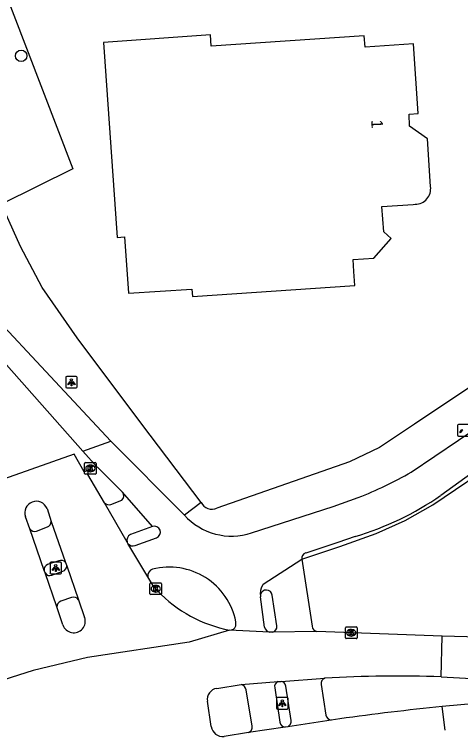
# Model space of a CAD drawing. Extents: x 159689 to 160786, y 387323 to 388339.
# Drawn here: x 160316.1 to 160354.6, y 387473.1 to 387535.3 of the extents above; entities that cross this region are included whole.
import ezdxf

# ---------------------------------------------------------------- set-up
doc = ezdxf.new("R2010")
doc.units = 0
for name, color, linetype in [('IMGEO_Boom', 7, 'Continuous'), ('IMGEO_Fietspad_gesloten', 7, 'Continuous'), ('IMGEO_Fietspad_open', 7, 'Continuous'), ('IMGEO_Groenvoorziening', 7, 'Continuous'), ('IMGEO_Kolk', 7, 'Continuous'), ('IMGEO_Lichtpunt', 7, 'Continuous'), ('IMGEO_Pand', 7, 'Continuous'), ('IMGEO_Pand_nummerreeks', 7, 'Continuous'), ('IMGEO_Rijbaan_lokaal_gesloten', 7, 'Continuous'), ('IMGEO_Rijbaan_lokaal_open', 7, 'Continuous'), ('IMGEO_Verkeerseiland_open', 7, 'Continuous'), ('IMGEO_Voetpad_gesloten', 7, 'Continuous'), ('IMGEO_Voetpad_open', 7, 'Continuous')]:
    doc.layers.add(name, color=color, linetype=linetype)

msp = doc.modelspace()

# ---------------------------------------------------------------- linework, layer by layer
at = {"layer": 'IMGEO_Boom'}
msp.add_circle((160316.722, 387531.744), 0.489, dxfattribs=at)
at = {"layer": 'IMGEO_Fietspad_gesloten'}
for points in [[(160318.043, 387490.788), (160318.975, 387491.151)], [(160319.957, 387488.214), (160318.984, 387487.907)], [(160319.367, 387486.985), (160320.307, 387487.316)], [(160321.056, 387485.067), (160320.134, 387484.732)], [(160336.618, 387473.964), (160336.112, 387477.096)], [(160338.574, 387477.279), (160339.017, 387474.316)]]:
    msp.add_lwpolyline(points, dxfattribs=at)
for centre, radius, start, end in [((160318.822, 387491.616), 0.49, 288.18506, 0.8772), ((160317.874, 387491.237), 0.479, 213.21912, 290.63623), ((160320.155, 387487.769), 0.487, 38.31893, 113.98078), ((160319.288, 387487.397), 0.594, 120.77044, 179.88537), ((160320.15, 387487.79), 0.499, 288.3417, 358.87275), ((160319.179, 387487.397), 0.453, 209.51916, 294.55698), ((160321.228, 387484.566), 0.53, 34.36857, 108.98711), ((160320.286, 387484.259), 0.497, 107.8202, 180.1968), ((160335.471, 387476.944), 0.658, 13.3165, 72.17238), ((160339.011, 387477.383), 0.45, 109.81767, 193.37355), ((160339.489, 387474.364), 0.475, 185.78253, 266.84526), ((160336.167, 387473.861), 0.463, 288.42742, 12.837)]:
    msp.add_arc(centre, radius, start, end, dxfattribs=at)
at = {"layer": 'IMGEO_Fietspad_open'}
for points in [[(160350.333, 387495.871), (160356.441, 387500), (160358.091, 387501.116)], [(160362.069, 387500.353), (160361.546, 387500), (160359.415, 387498.562), (160352.871, 387493.847)], [(160324.452, 387498.542), (160330.784, 387492.151)], [(160325.445, 387494.133), (160323.378, 387496.204)], [(160328.037, 387491.188), (160325.445, 387494.133)], [(160336.577, 387490.625), (160343.612, 387492.898), (160345.773, 387493.676)], [(160326.538, 387489.547), (160328.389, 387490.215)], [(160345.5, 387490.322), (160344.02, 387489.799), (160341.243, 387488.895)], [(160337.35, 387485.315), (160337.363, 387485.701), (160337.43, 387485.887), (160337.578, 387486.216), (160340.904, 387488.352)], [(160337.696, 387482.498), (160337.341, 387485.131)], [(160335.207, 387482.609), (160335.219, 387482.973)]]:
    msp.add_lwpolyline(points, dxfattribs=at)
for centre, radius, start, end in [((160322.972, 387495.807), 0.568, 44.35505, 58.45366), ((160333.076, 387525.888), 34.624, 291.51329, 299.89528), ((160338.076, 387515.315), 26.072, 286.54344, 304.57319), ((160334.86, 387495.866), 5.515, 222.34836, 288.13628), ((160328.198, 387490.696), 0.518, 291.63174, 108.14523), ((160326.33, 387490.033), 0.528, 219.02872, 293.16072), ((160341.371, 387488.438), 0.475, 105.61267, 190.43349), ((160328.217, 387486.929), 0.6, 106.6798, 189.07878), ((160329.475, 387481.822), 5.859, 11.33462, 104.12491), ((160337.837, 387485.199), 0.501, 166.6068, 187.79264), ((160334.702, 387482.773), 0.531, 267.7879, 341.97611), ((160338.266, 387482.626), 0.584, 192.67452, 256.13873)]:
    msp.add_arc(centre, radius, start, end, dxfattribs=at)
at = {"layer": 'IMGEO_Groenvoorziening'}
msp.add_lwpolyline([(160309.976, 387551.092), (160312.063, 387545.673), (160321.179, 387522.015), (160315.033, 387518.967)], dxfattribs=at)
at = {"layer": 'IMGEO_Kolk'}
for p, q in [((160322.257, 387496.685), (160323.109, 387496.685)), ((160322.182, 387495.759), (160322.182, 387496.611)), ((160322.67, 387496.465), (160322.695, 387496.465)), ((160323.183, 387496.611), (160323.183, 387495.759)), ((160323.109, 387495.685), (160322.257, 387495.685)), ((160322.693, 387495.905), (160322.668, 387495.905)), ((160327.819, 387485.386), (160327.819, 387486.238)), ((160327.894, 387486.312), (160328.746, 387486.312)), ((160328.307, 387486.092), (160328.332, 387486.092)), ((160328.82, 387486.238), (160328.82, 387485.386)), ((160328.33, 387485.532), (160328.305, 387485.532)), ((160328.746, 387485.312), (160327.894, 387485.312)), ((160344.664, 387481.592), (160344.664, 387482.444)), ((160344.739, 387482.518), (160345.591, 387482.518)), ((160345.665, 387482.444), (160345.665, 387481.592)), ((160345.175, 387481.738), (160345.15, 387481.738)), ((160345.152, 387482.298), (160345.177, 387482.298)), ((160345.591, 387481.518), (160344.739, 387481.518))]:
    msp.add_line(p, q, dxfattribs=at)
for points in [[(160322.257, 387496.685), (160323.109, 387496.685)], [(160322.182, 387495.759), (160322.182, 387496.611)], [(160322.503, 387496.385), (160322.626, 387496.385), (160322.626, 387496.234), (160322.756, 387496.385), (160322.92, 387496.385), (160322.774, 387496.234), (160322.927, 387495.985), (160322.775, 387495.985), (160322.69, 387496.149), (160322.626, 387496.082), (160322.626, 387495.985), (160322.503, 387495.985), (160322.503, 387496.385)], [(160323.183, 387496.611), (160323.183, 387495.759)], [(160323.109, 387495.685), (160322.257, 387495.685)], [(160327.819, 387485.386), (160327.819, 387486.238)], [(160327.894, 387486.312), (160328.746, 387486.312)], [(160328.82, 387486.238), (160328.82, 387485.386)], [(160328.14, 387486.012), (160328.263, 387486.012), (160328.263, 387485.861), (160328.393, 387486.012), (160328.557, 387486.012), (160328.411, 387485.861), (160328.564, 387485.612), (160328.412, 387485.612), (160328.327, 387485.776), (160328.263, 387485.709), (160328.263, 387485.612), (160328.14, 387485.612), (160328.14, 387486.012)], [(160328.746, 387485.312), (160327.894, 387485.312)], [(160344.664, 387481.592), (160344.664, 387482.444)], [(160344.739, 387482.518), (160345.591, 387482.518)], [(160345.665, 387482.444), (160345.665, 387481.592)], [(160344.985, 387482.218), (160345.108, 387482.218), (160345.108, 387482.067), (160345.238, 387482.218), (160345.402, 387482.218), (160345.256, 387482.067), (160345.409, 387481.818), (160345.257, 387481.818), (160345.172, 387481.982), (160345.108, 387481.915), (160345.108, 387481.818), (160344.985, 387481.818), (160344.985, 387482.218)], [(160345.591, 387481.518), (160344.739, 387481.518)]]:
    msp.add_lwpolyline(points, dxfattribs=at)
for centre, start, end in [((160322.259, 387496.609), 91.55205, 178.44795), ((160322.259, 387496.609), 91.55205, 178.44795), ((160323.107, 387496.609), 1.55205, 88.44795), ((160323.107, 387496.609), 1.55205, 88.44795), ((160322.259, 387495.761), 181.55205, 268.44795), ((160322.259, 387495.761), 181.55205, 268.44795), ((160323.107, 387495.761), 271.55205, 358.44795), ((160323.107, 387495.761), 271.55205, 358.44795), ((160327.896, 387486.236), 91.55205, 178.44795), ((160327.896, 387486.236), 91.55205, 178.44795), ((160328.744, 387486.236), 1.55205, 88.44795), ((160328.744, 387486.236), 1.55205, 88.44795), ((160327.896, 387485.388), 181.55205, 268.44795), ((160327.896, 387485.388), 181.55205, 268.44795), ((160328.744, 387485.388), 271.55205, 358.44795), ((160328.744, 387485.388), 271.55205, 358.44795), ((160344.741, 387482.442), 91.55205, 178.44795), ((160344.741, 387482.442), 91.55205, 178.44795), ((160345.589, 387482.442), 1.55205, 88.44795), ((160345.589, 387482.442), 1.55205, 88.44795), ((160344.741, 387481.594), 181.55205, 268.44795), ((160344.741, 387481.594), 181.55205, 268.44795), ((160345.589, 387481.594), 271.55205, 358.44795), ((160345.589, 387481.594), 271.55205, 358.44795)]:
    msp.add_arc(centre, 0.0765, start, end, dxfattribs=at)
for centre, major_axis, ratio, start_param, end_param in [((160322.669, 387496.185), (-0.387, 0.002), 0.722429, 4.712389, 7.853982), ((160322.694, 387496.185), (-0.39, 0.002), 0.717154, 1.570796, 4.712389), ((160328.306, 387485.812), (-0.387, 0.002), 0.722429, 4.712389, 7.853982), ((160328.331, 387485.812), (-0.39, 0.002), 0.717154, 1.570796, 4.712389), ((160345.151, 387482.018), (-0.387, 0.002), 0.722429, 4.712389, 7.853982), ((160345.176, 387482.018), (-0.39, 0.002), 0.717154, 1.570796, 4.712389)]:
    msp.add_ellipse(centre, major_axis=major_axis, ratio=ratio, start_param=start_param, end_param=end_param, dxfattribs=at)
at = {"layer": 'IMGEO_Lichtpunt'}
for p, q in [((160320.555, 387504.022), (160320.555, 387503.215)), ((160320.555, 387504.022), (160320.555, 387503.215)), ((160321.457, 387504.117), (160320.649, 387504.117)), ((160321.457, 387504.117), (160320.649, 387504.117)), ((160321.551, 387503.215), (160321.551, 387504.022)), ((160321.551, 387503.215), (160321.551, 387504.022)), ((160320.649, 387503.121), (160321.457, 387503.121)), ((160320.649, 387503.121), (160321.457, 387503.121)), ((160354.327, 387499.878), (160354.327, 387499.071)), ((160354.327, 387499.878), (160354.327, 387499.071)), ((160355.229, 387499.973), (160354.421, 387499.973)), ((160355.229, 387499.973), (160354.421, 387499.973)), ((160354.421, 387498.977), (160355.229, 387498.977)), ((160354.421, 387498.977), (160355.229, 387498.977)), ((160319.204, 387488.002), (160319.204, 387487.195)), ((160319.204, 387488.002), (160319.204, 387487.195)), ((160320.106, 387488.097), (160319.298, 387488.097)), ((160320.106, 387488.097), (160319.298, 387488.097)), ((160320.2, 387487.195), (160320.2, 387488.002)), ((160320.2, 387487.195), (160320.2, 387488.002)), ((160319.298, 387487.101), (160320.106, 387487.101)), ((160319.298, 387487.101), (160320.106, 387487.101)), ((160338.728, 387476.347), (160338.728, 387475.54)), ((160338.728, 387476.347), (160338.728, 387475.54)), ((160339.63, 387476.442), (160338.822, 387476.442)), ((160339.63, 387476.442), (160338.822, 387476.442)), ((160339.724, 387475.54), (160339.724, 387476.347)), ((160339.724, 387475.54), (160339.724, 387476.347)), ((160338.822, 387475.446), (160339.63, 387475.446)), ((160338.822, 387475.446), (160339.63, 387475.446))]:
    msp.add_line(p, q, dxfattribs=at)
for points in [[(160320.929, 387503.686), (160320.968, 387503.658), (160320.78, 387503.396), (160320.742, 387503.423), (160320.929, 387503.686)], [(160321.031, 387503.638), (160321.078, 387503.638), (160321.078, 387503.316), (160321.031, 387503.316), (160321.031, 387503.638)], [(160321.141, 387503.658), (160321.179, 387503.685), (160321.366, 387503.423), (160321.327, 387503.395), (160321.141, 387503.658)], [(160354.701, 387499.542), (160354.74, 387499.514), (160354.552, 387499.252), (160354.514, 387499.279), (160354.701, 387499.542)], [(160319.578, 387487.666), (160319.617, 387487.638), (160319.429, 387487.376), (160319.391, 387487.403), (160319.578, 387487.666)], [(160319.68, 387487.618), (160319.727, 387487.618), (160319.727, 387487.296), (160319.68, 387487.296), (160319.68, 387487.618)], [(160319.79, 387487.638), (160319.828, 387487.665), (160320.015, 387487.403), (160319.976, 387487.375), (160319.79, 387487.638)], [(160339.102, 387476.011), (160339.141, 387475.983), (160338.953, 387475.721), (160338.915, 387475.748), (160339.102, 387476.011)], [(160339.204, 387475.963), (160339.251, 387475.963), (160339.251, 387475.641), (160339.204, 387475.641), (160339.204, 387475.963)], [(160339.314, 387475.983), (160339.352, 387476.01), (160339.539, 387475.748), (160339.5, 387475.72), (160339.314, 387475.983)]]:
    msp.add_lwpolyline(points, dxfattribs=at)
for centre in [(160321.054, 387503.82), (160319.703, 387487.8), (160339.227, 387476.145)]:
    msp.add_circle(centre, 0.0994, dxfattribs=at)
for centre, start, end in [((160320.649, 387504.022), 90, 180), ((160320.649, 387504.022), 90, 180), ((160321.457, 387504.022), 0, 90), ((160321.457, 387504.022), 0, 90), ((160320.649, 387503.215), 180, 270), ((160320.649, 387503.215), 180, 270), ((160321.457, 387503.215), 270, 0), ((160321.457, 387503.215), 270, 360), ((160354.421, 387499.878), 90, 180), ((160354.421, 387499.878), 90, 180), ((160354.421, 387499.071), 180, 270), ((160354.421, 387499.071), 180, 270), ((160319.298, 387488.002), 90, 180), ((160319.298, 387488.002), 90, 180), ((160320.106, 387488.002), 0, 90), ((160320.106, 387488.002), 0, 90), ((160319.298, 387487.195), 180, 270), ((160319.298, 387487.195), 180, 270), ((160320.106, 387487.195), 270, 0), ((160320.106, 387487.195), 270, 360), ((160338.822, 387476.347), 90, 180), ((160338.822, 387476.347), 90, 180), ((160339.63, 387476.347), 0, 90), ((160339.63, 387476.347), 0, 90), ((160338.822, 387475.54), 180, 270), ((160338.822, 387475.54), 180, 270), ((160339.63, 387475.54), 270, 0), ((160339.63, 387475.54), 270, 360)]:
    msp.add_arc(centre, 0.0946, start, end, dxfattribs=at)
at = {"layer": 'IMGEO_Pand'}
msp.add_lwpolyline([(160351.998, 387520.478), (160351.73, 387524.593), (160350.196, 387525.694), (160350.145, 387526.732), (160350.933, 387526.785), (160350.525, 387532.778), (160346.353, 387532.495), (160346.286, 387533.467), (160333.098, 387532.569), (160333.03, 387533.552), (160323.813, 387532.906), (160324.992, 387516.098), (160325.632, 387516.143), (160325.972, 387511.295), (160331.438, 387511.632), (160331.481, 387510.993), (160345.479, 387511.946), (160345.397, 387513.144), (160345.326, 387514.184), (160347.102, 387514.305), (160348.595, 387516.015), (160347.962, 387516.567), (160347.813, 387518.756), (160350.507, 387518.94), (160350.685, 387518.952)], dxfattribs=at)
msp.add_arc((160350.678, 387520.286), 1.334, 270.31765, 8.26367, dxfattribs=at)
at = {"layer": 'IMGEO_Rijbaan_lokaal_gesloten'}
for points in [[(160312.905, 387510.902), (160314.027, 387509.69), (160324.453, 387498.542), (160324.452, 387498.542)], [(160322.043, 387497.686), (160312.356, 387508.577)], [(160322.043, 387497.686), (160324.452, 387498.542)], [(160322.519, 387496.039), (160322.151, 387495.902), (160321.297, 387497.407), (160311.911, 387494.096), (160312.492, 387492.041), (160312.284, 387491.956)], [(160323.896, 387493.221), (160322.474, 387495.662), (160322.519, 387496.039)], [(160456.86, 387494.604), (160376.514, 387482.056), (160371.509, 387481.54), (160368.475, 387481.431), (160363.695, 387481.434), (160353.013, 387481.721)], [(160325.857, 387489.827), (160323.896, 387493.221)], [(160318.949, 387492.725), (160319.312, 387491.624)], [(160317.473, 387490.974), (160317.085, 387492.022)], [(160319.312, 387491.624), (160320.537, 387488.071)], [(160318.694, 387487.398), (160317.473, 387490.974)], [(160325.92, 387489.7), (160325.857, 387489.827)], [(160327.625, 387486.834), (160325.92, 387489.7)], [(160320.537, 387488.071), (160320.649, 387487.78)], [(160318.784, 387487.174), (160318.694, 387487.398)], [(160320.649, 387487.78), (160321.666, 387484.865)], [(160319.789, 387484.257), (160318.784, 387487.174)], [(160328.465, 387485.633), (160328.16, 387485.968), (160327.794, 387486.55), (160327.625, 387486.834)], [(160321.666, 387484.865), (160322.183, 387483.336)], [(160320.323, 387482.696), (160319.789, 387484.257)], [(160334.682, 387482.243), (160331.192, 387481.2), (160322.429, 387479.886), (160317.765, 387478.769), (160310.607, 387476.496), (160307.071, 387475.434)], [(160338.126, 387482.059), (160334.682, 387482.243)], [(160338.386, 387482.067), (160338.126, 387482.059)], [(160342.2, 387482.143), (160338.386, 387482.067)], [(160353.013, 387481.721), (160342.2, 387482.143)], [(160352.912, 387478.218), (160353.013, 387481.721)], [(160339.118, 387477.826), (160342.889, 387478.117)], [(160352.912, 387478.218), (160357.651, 387477.975)], [(160333.567, 387477.23), (160335.673, 387477.571)], [(160335.673, 387477.571), (160338.859, 387477.806)], [(160338.859, 387477.806), (160339.118, 387477.826)], [(160333.102, 387473.943), (160332.764, 387476.112)], [(160357.499, 387476.071), (160353.01, 387475.652)], [(160353.254, 387473.634), (160353.01, 387475.652)], [(160343.447, 387474.496), (160339.696, 387473.925)], [(160344.188, 387474.604), (160343.447, 387474.496)], [(160339.463, 387473.89), (160336.313, 387473.422)], [(160339.696, 387473.925), (160339.463, 387473.89)], [(160336.313, 387473.422), (160334.213, 387473.082)]]:
    msp.add_lwpolyline(points, dxfattribs=at)
for centre, radius, start, end in [((160318.023, 387492.358), 0.996, 21.6381, 199.68942), ((160336.969, 387493.834), 11.814, 223.95834, 258.83624), ((160321.26, 387482.996), 0.984, 197.76642, 20.20883), ((160349.015, 387367.588), 110.698, 87.98244, 93.17224), ((160333.75, 387476.251), 0.995, 100.57115, 188.05349), ((160371.706, 387280.611), 195.935, 95.47558, 98.0737), ((160334.092, 387474.073), 0.998, 187.47068, 276.97956)]:
    msp.add_arc(centre, radius, start, end, dxfattribs=at)
at = {"layer": 'IMGEO_Rijbaan_lokaal_open'}
for points in [[(160323.269, 387496.291), (160322.043, 387497.686)], [(160322.519, 387496.039), (160322.84, 387496.345)]]:
    msp.add_lwpolyline(points, dxfattribs=at)
msp.add_arc((160322.993, 387495.833), 0.535, 58.98255, 106.6688, dxfattribs=at)
at = {"layer": 'IMGEO_Verkeerseiland_open'}
msp.add_lwpolyline([(160340.904, 387488.352), (160344.18, 387489.45), (160347.313, 387490.564), (160349.818, 387491.691), (160352.208, 387493.044), (160358.13, 387497.057)], dxfattribs=at)
at = {"layer": 'IMGEO_Voetpad_gesloten'}
for points in [[(160339.991, 387474.47), (160339.524, 387477.43)], [(160342.571, 387477.567), (160342.982, 387474.932)]]:
    msp.add_lwpolyline(points, dxfattribs=at)
for centre, radius, start, end in [((160343.105, 387477.625), 0.537, 113.72649, 186.20207), ((160339.097, 387477.399), 0.428, 4.19538, 87.23337), ((160343.504, 387475.023), 0.53, 189.89243, 263.79459), ((160339.41, 387474.432), 0.582, 299.43195, 3.71607)]:
    msp.add_arc(centre, radius, start, end, dxfattribs=at)
at = {"layer": 'IMGEO_Voetpad_open'}
for points in [[(160332.225, 387493.24), (160327.132, 387500), (160321.535, 387507.428), (160318.54, 387511.771), (160316.673, 387515.314), (160315.033, 387518.967)], [(160357.988, 387506.797), (160358.065, 387505.484), (160357.848, 387504.976), (160357.467, 387504.576), (160350.63, 387500), (160347.607, 387497.977), (160345.003, 387496.756), (160333.591, 387492.767)], [(160324.458, 387493.079), (160325.394, 387493.444)], [(160332.225, 387493.24), (160330.784, 387492.151)], [(160328.037, 387491.188), (160326.147, 387490.477)], [(160340.904, 387488.352), (160341.789, 387482.58)], [(160338.749, 387482.612), (160338.347, 387485.255)]]:
    msp.add_lwpolyline(points, dxfattribs=at)
for centre, radius, start, end in [((160325.049, 387493.816), 0.507, 312.81486, 38.71848), ((160324.293, 387493.61), 0.556, 224.41094, 287.2289), ((160333.155, 387493.716), 1.044, 207.11226, 294.68923), ((160326.354, 387489.995), 0.525, 113.22918, 198.68238), ((160337.843, 387485.198), 0.507, 6.47109, 166.64103), ((160338.26, 387482.544), 0.494, 284.81301, 7.85539), ((160342.297, 387482.646), 0.513, 187.43268, 259.055)]:
    msp.add_arc(centre, radius, start, end, dxfattribs=at)

# ---------------------------------------------------------------- texts
at = {"layer": 'IMGEO_Pand_nummerreeks'}
msp.add_text('1', height=1, rotation=272.81285, dxfattribs=at).set_placement((160346.886, 387526.213))

doc.saveas('drawing.dxf')
